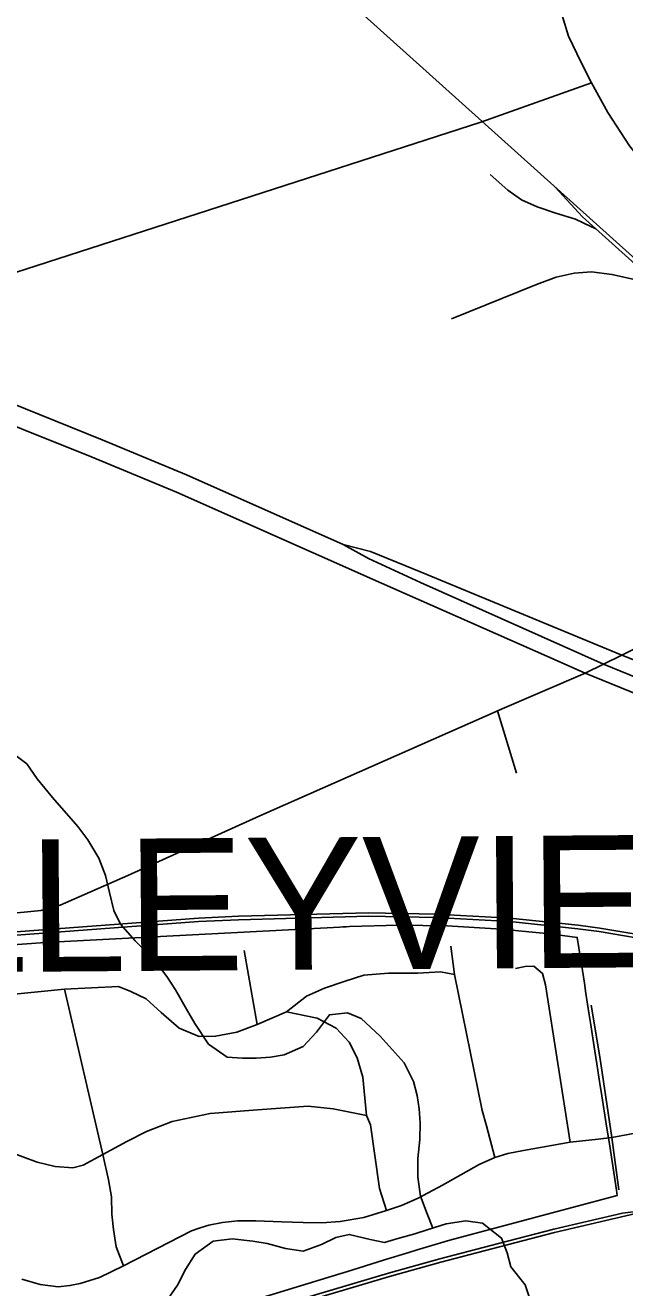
# Model space of a CAD drawing. Extents: x 114843 to 284848, y 317643 to 566895.
# Drawn here: x 185007 to 187274, y 387123 to 391894 of the extents above; entities that cross this region are included whole.
import ezdxf

# ---------------------------------------------------------------- set-up
doc = ezdxf.new("R2010")
doc.units = 0
for name, color, linetype in [('GM_X_City_Street', 7, 'Continuous'), ('GM_X_Corporation', 7, 'Continuous'), ('GM_X_Corporation_Text', 7, 'Continuous'), ('GM_X_County_Road', 7, 'Continuous'), ('GM_X_Interstate_Route', 7, 'Continuous'), ('GM_X_Minor_River', 7, 'Continuous'), ('GM_X_Rail_Line', 7, 'Continuous'), ('GM_X_Township_Road', 7, 'Continuous')]:
    doc.layers.add(name, color=color, linetype=linetype)

msp = doc.modelspace()

# ---------------------------------------------------------------- linework, layer by layer
at = {"layer": 'GM_X_City_Street'}
for p, q in [((186865.4, 389068.1), (186792.4, 389303.7)), ((185884.4, 388117.9), (185835.3, 388397.7))]:
    msp.add_line(p, q, dxfattribs=at)
for points in [[(184339.1, 388489), (184925.8, 388535), (185066, 388548.4), (185139.7, 388568.6), (185394.8, 388681.2), (185894.4, 388906.7), (186787.6, 389301.5), (186792.4, 389303.7), (187124.9, 389446), (187193.9, 389480), (187262.9, 389514.1), (187440.5, 389601.9), (187658.6, 389686.3), (187790.7, 389742.1), (188426.5, 390019.1)], [(186783.4, 387615.2), (186751, 387735.6), (186735, 387792.7), (186630.6, 388307.2), (186616, 388414.6)], [(187067.9, 387672.9), (186974.4, 388268), (186963.6, 388311.3), (186930.5, 388338.8), (186897.5, 388336.8), (186861.2, 388329.6)], [(184813.7, 388217.3), (185155.8, 388251.1), (185359.5, 388261.6), (185406.5, 388242.8), (185463.9, 388215.5), (185521.6, 388163.9), (185589.6, 388103.6), (185664.4, 388073), (185726.9, 388073.4), (185806.6, 388089.6), (185884.4, 388117.9), (185995.1, 388165.6), (186071, 388225.1), (186138.4, 388255), (186216.3, 388281.6), (186287.2, 388304.7), (186380.8, 388312.3), (186491.9, 388311.4), (186576.8, 388317.2), (186630.6, 388307.2)], [(185378.7, 387206.5), (185351.3, 387277.5), (185341.2, 387343.4), (185334.7, 387401.6), (185333.4, 387466.7), (185322.5, 387530.9), (185300.1, 387627.1), (185155.8, 388251.1)], [(186372.8, 387414.7), (186346.8, 387498.5), (186312.1, 387739.4), (186298, 387774), (186283.1, 387919.6), (186261.7, 387992.3), (186231.8, 388051), (186182.9, 388104.5), (186111.5, 388142.1), (185995.1, 388165.6)], [(184220.1, 387586.8), (184280, 387588.5), (184387.5, 387610.1), (184519.3, 387646.7), (184574.8, 387662.1), (184644.7, 387675.7), (184700.5, 387683.6), (184750.9, 387684.8), (184787.4, 387680.7), (184825.6, 387669.7), (184944, 387637.6), (185051.8, 387598.2), (185119.8, 387581.5), (185187.6, 387576.8), (185226.6, 387586.6), (185300.1, 387627.1), (185390.9, 387676.4), (185465.8, 387714.2), (185562.7, 387751.3), (185706.4, 387781.8), (185885, 387795.3), (186077.4, 387808.8), (186171.2, 387799.1), (186298, 387774)]]:
    msp.add_lwpolyline(points, dxfattribs=at)
at = {"layer": 'GM_X_Corporation'}
for points in [[(184750.7, 388403.7), (185082, 388428.5), (186196.2, 388486.3), (186233.3, 388488.4), (186418, 388493.5), (186602.6, 388490.4), (186787, 388479.1), (186835.5, 388475.3), (186885.5, 388471.2), (186952.3, 388464.4), (186992.3, 388460.2), (187094.6, 388447.3), (187113.9, 388322.7), (187121.4, 388274.4), (187127.5, 388235), (187133.7, 388194.7), (187139.9, 388154.7), (187145.7, 388116.9), (187153.6, 388065.8), (187161.1, 388017.4), (187168.6, 387969), (187176.4, 387918.5), (187182.5, 387879.2), (187185.4, 387864.7), (187207, 387725.9), (187216.1, 387667.4), (187243.4, 387491.8), (187245.1, 387471.7), (186613, 387302.6), (186489.2, 387266.3), (186457.1, 387256.6), (186365.7, 387228.7), (186242.7, 387189.7), (185763.1, 387044)], [(185763.1, 387044), (186242.7, 387189.7), (186365.7, 387228.7), (186457.1, 387256.6), (186489.2, 387266.3), (186613, 387302.6), (187245.1, 387471.7), (187243.4, 387491.8), (187216.1, 387667.4), (187207, 387725.9), (187185.4, 387864.7), (187182.5, 387879.2), (187176.4, 387918.5), (187168.6, 387969), (187161.1, 388017.4), (187153.6, 388065.8), (187145.7, 388116.9), (187139.9, 388154.7), (187133.7, 388194.7), (187127.5, 388235), (187121.4, 388274.4), (187113.9, 388322.7), (187094.6, 388447.3), (186992.3, 388460.2), (186952.3, 388464.4), (186885.5, 388471.2), (186835.5, 388475.3), (186787, 388479.1), (186602.6, 388490.4), (186418, 388493.5), (186233.3, 388488.4), (186220.9, 388487.7), (186208.6, 388487), (186196.2, 388486.3), (185082, 388428.5), (184750.7, 388403.7)]]:
    msp.add_lwpolyline(points, dxfattribs=at)
at = {"layer": 'GM_X_County_Road'}
for points in [[(187672.8, 390957.4), (187492, 391186.5), (187292.3, 391438.8), (187209.6, 391565.2), (187148.5, 391676.4), (187109.2, 391753.5), (187061.8, 391853.1), (187013.1, 392010.8), (186992.9, 392103.7), (186939.6, 392300.3), (186868.4, 392563.9), (186810.9, 392751.8), (186751.4, 392898.5), (186696.5, 393006.3), (186624.2, 393124.9), (186493.8, 393305.5)], [(184862.4, 390924.7), (184887, 390933.1), (185699.9, 391195.8), (186730.4, 391528.7), (187148.5, 391676.4)], [(187173.1, 387685.2), (187225.7, 387691.3), (187395.5, 387722), (187569.6, 387745), (187737.1, 387774.8), (187909.1, 387800.6), (188069.8, 387824.1), (188154.6, 387845.3), (188223.4, 387859.1)], [(184993.6, 387155.1), (185063.1, 387135.6), (185131.1, 387126.3), (185176, 387131.2), (185214.2, 387139.3), (185287.8, 387161.6), (185378.7, 387206.5), (185635.7, 387337.7), (185668.6, 387350.1), (185701.5, 387359.9), (185753.5, 387369.8), (185809.9, 387376.3), (185878.5, 387376), (185977.6, 387372.3), (186057.5, 387369.4), (186128.7, 387368.2), (186198.1, 387373.1), (186287.5, 387388.5), (186372.8, 387414.7), (186430.4, 387433.8), (186492.8, 387461.1), (186585.3, 387510.5), (186723.7, 387588.7), (186783.4, 387615.2), (186832, 387630.3), (186891.8, 387642.1), (187067.9, 387672.9), (187173.1, 387685.2)]]:
    msp.add_lwpolyline(points, dxfattribs=at)
at = {"layer": 'GM_X_Interstate_Route'}
for points in [[(184769.7, 390540.2), (185298.1, 390328.1), (185617.3, 390195.6), (186209.8, 389932.1), (186312.8, 389905.1), (186504.3, 389826.9), (187262.9, 389514.1), (187409.6, 389456)], [(184731.1, 390474.3), (185259.5, 390262.2), (185578.7, 390129.7), (186353.9, 389786.5), (186980, 389509.9)], [(186209.8, 389932.1), (186304.6, 389878.6), (186501.3, 389788.3), (187193.9, 389480), (187898.1, 389192.4), (188182.3, 389093), (188345.3, 389037.2), (188497.1, 388995.2), (188644.7, 388958.8), (188795, 388933.4), (188924.3, 388920.5), (189027.8, 388913.3), (189169, 388915.3), (189257.9, 388920.1), (189311, 388926.4), (189425.9, 388939.4), (189549.4, 388962.5), (189664.6, 388989.8), (189792.6, 389030.2), (190044.1, 389113.3), (190305.1, 389198.5), (190502.2, 389248.7), (190699.1, 389300.2), (190897.6, 389339.1)], [(186980, 389509.9), (187124.9, 389446), (187363.2, 389349), (187617, 389234.1), (187866.6, 389121.9)]]:
    msp.add_lwpolyline(points, dxfattribs=at)
at = {"layer": 'GM_X_Minor_River'}
for points in [[(186548.2, 387348.3), (186526.8, 387402.8), (186501.2, 387469.1), (186491.6, 387541.4), (186492.1, 387611.5), (186498.6, 387683.7), (186500.9, 387745.8), (186497.3, 387799.9), (186489.6, 387850.1), (186475.9, 387902.3), (186440.4, 387972.7), (186349, 388073.5), (186277.4, 388140.2), (186225.5, 388162.5), (186157.4, 388155), (186108.9, 388089.1), (186058.6, 388035.3), (185986.3, 388003.7), (185934.2, 387994.1), (185880.2, 387990.4), (185828.2, 387990.7), (185770.2, 387995.1), (185700.4, 388043.7), (185648.9, 388122.2), (185617.2, 388176.5), (185575.7, 388249), (185542, 388299.3), (185494.4, 388361.8), (185422.8, 388434.4), (185367.2, 388496.9), (185341.5, 388549.2), (185325.9, 388617.4), (185310.3, 388681.7), (185284.7, 388746), (185243.1, 388816.4), (185205.4, 388866.8), (185110.1, 388975.7), (185052.5, 389046.2), (185012.8, 389102.6), (184957.1, 389145)], [(186914.9, 387081.5), (186897.2, 387133.8), (186843.6, 387202.3), (186830, 387254.5), (186808.3, 387310.8), (186736.7, 387367.4), (186672.7, 387375.8), (186598.6, 387364.3), (186530.4, 387342.7), (186480.3, 387326.9), (186416.1, 387309.3), (186366, 387293.6), (186312, 387306), (186232.1, 387324.6), (186182, 387312.9), (186127.8, 387287.2), (186057.6, 387261.5), (185991.7, 387272), (185921.7, 387290.5), (185867.8, 387298.9), (185789.8, 387307.4), (185717.7, 387299.8), (185649.3, 387250.2), (185613, 387192.3), (185582.6, 387132.3), (185528, 387054.5)]]:
    msp.add_lwpolyline(points, dxfattribs=at)
at = {"layer": 'GM_X_Rail_Line'}
for points in [[(185722.6, 392439.8), (186449, 391787.1), (188219.7, 390197.8), (188798.7, 389684), (189003, 389492.8), (189201.3, 389344.3), (189318, 389271.2), (189440.3, 389205.9), (189549.2, 389155.8), (189677.2, 389104), (190052.5, 388957.9), (190555.9, 388758.1), (190880.1, 388641.4)], [(186765.6, 391330.5), (186831.5, 391270.8), (186883.1, 391235.2), (186943.1, 391207.9), (187013.9, 391183.9), (187088.1, 391161.6), (187119.7, 391146.7), (187164.3, 391124.8)], [(187011.2, 391282.4), (187113.8, 391170.1), (188209.6, 390186.6), (188788.5, 389672.9), (188993.3, 389481.3), (189192.8, 389331.9), (189310.4, 389258.2), (189433.6, 389192.4), (189543.1, 389142), (189671.6, 389090), (190047, 388943.9), (190550.5, 388744), (190875.5, 388627.1), (191463.5, 388459.4), (191581.9, 388425.7), (191953.1, 388322.8), (192155.3, 388281.9)], [(187570.6, 390760.1), (187464.8, 390834.3), (187382.3, 390891.5), (187311.4, 390932.9), (187225.7, 390952.7), (187148.2, 390962.6), (187083.3, 390957.5), (187014.2, 390942.5), (186940.1, 390914.3), (186619.6, 390784.6)], [(184922.6, 388464.8), (185661.8, 388520.4), (185813.4, 388527.2), (186305.9, 388540), (186559.9, 388535.2), (186840.2, 388519.9), (187098, 388493.1), (187179.5, 388482.3), (187415.1, 388442.5), (187558.4, 388415.6), (187794.6, 388360.8), (188017.8, 388299.3), (188168.2, 388253.2), (188485.4, 388138.6), (188966.4, 387955.8), (189444.6, 387773.5), (189863.7, 387612.2), (190102.1, 387527.5), (190538.5, 387361.6), (190894.9, 387252), (191153.8, 387185.3), (191385, 387139.3), (191634.5, 387095.1)], [(184923.6, 388451.7), (185662.6, 388507.3), (185813.8, 388514), (186305.9, 388526.9), (186559.4, 388522.1), (186839.1, 388506.8), (187096.5, 388480), (187177.6, 388469.3), (187412.8, 388429.6), (187555.7, 388402.8), (187791.4, 388348.1), (188014.2, 388286.7), (188164.1, 388240.7), (188480.9, 388126.3), (188961.8, 387943.6), (189439.9, 387761.3), (189859.1, 387599.9), (190097.6, 387515.2), (190534.3, 387349.2), (190891.4, 387239.4), (191150.9, 387172.5), (191382.6, 387126.4), (191632.7, 387082.1)], [(185947.5, 387035.9), (186383.9, 387165.8), (186578.6, 387220.3), (186771.2, 387270.6), (187008.7, 387332.3), (187375.8, 387417.1), (187780.5, 387499.6), (188131, 387565.3), (188438.4, 387615.8), (188735.5, 387659), (189179, 387715.6), (189289.7, 387725.6), (189377.7, 387724.9), (189449.5, 387718.2), (189495.9, 387710.1), (189552.7, 387696.8), (189608.9, 387680.3), (189731.7, 387636.8), (189808.2, 387613.9), (189859.1, 387599.9)], [(185114, 386762.3), (185345.8, 386851.7), (185484.3, 386897.7), (185638.5, 386949.7), (185943.7, 387047.9), (186380.4, 387177.8), (186575.3, 387232.4), (186768, 387282.7), (187005.7, 387344.5), (187265.4, 387404.5), (187396.4, 387421.3)]]:
    msp.add_lwpolyline(points, dxfattribs=at)
at = {"layer": 'GM_X_Township_Road'}
msp.add_line((187252.3, 387492.9), (187225.7, 387691.3), dxfattribs=at)
msp.add_lwpolyline([(187225.7, 387691.3), (187179.3, 387996.3), (187146.6, 388191.2)], dxfattribs=at)

# ---------------------------------------------------------------- texts
at = {"layer": 'GM_X_Corporation_Text'}
msp.add_text('VALLEYVIEW', height=500.03, rotation=0.413, dxfattribs=at).set_placement((183755.6, 388308.3))

doc.saveas('drawing.dxf')
